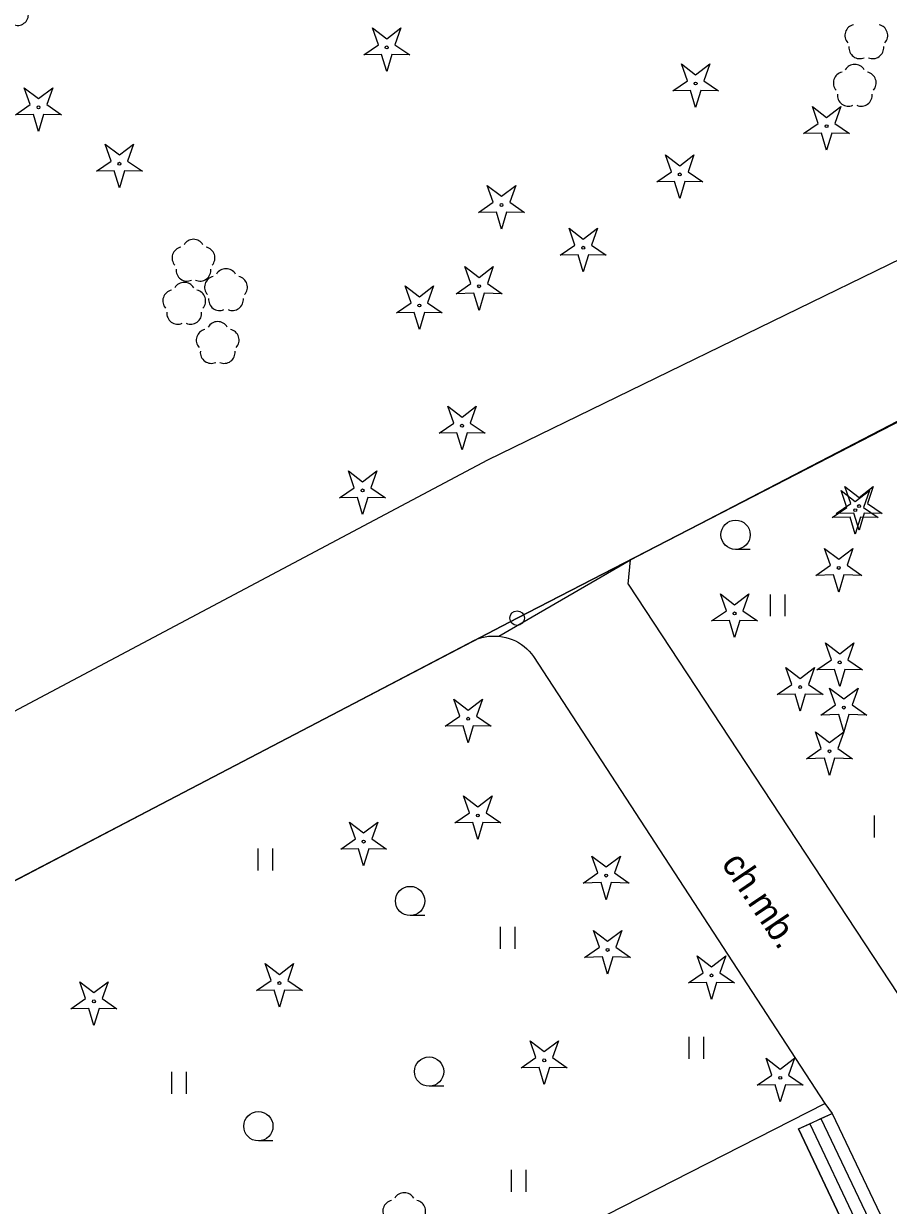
# Model space of a CAD drawing. Extents: x 6434771 to 6436222, y 5663454 to 5664782.
# Drawn here: x 6435344.15 to 6435373.69, y 5664202.81 to 5664243.2 of the extents above; entities that cross this region are included whole.
import ezdxf

# ---------------------------------------------------------------- set-up
doc = ezdxf.new("R2010")
doc.units = 0
for name, color, linetype in [('Warstwa 1', 7, 'Continuous'), ('Warstwa 10', 7, 'Continuous'), ('Warstwa 11', 7, 'Continuous'), ('Warstwa 13', 7, 'Continuous'), ('Warstwa 36', 7, 'Continuous'), ('Warstwa 5', 7, 'Continuous'), ('Warstwa 6', 7, 'Continuous'), ('Warstwa 9', 7, 'Continuous')]:
    doc.layers.add(name, color=color, linetype=linetype)

msp = doc.modelspace()

# ---------------------------------------------------------------- linework, layer by layer
at = {"layer": 'Warstwa 1'}
for p, q in [((6435361.007, 5664222.882), (6435421.317, 5664253.985)), ((6435361.007, 5664222.882), (6435421.317, 5664253.985)), ((6435318.688, 5664200.772), (6435361.007, 5664222.882)), ((6435318.688, 5664200.772), (6435361.007, 5664222.882))]:
    msp.add_line(p, q, dxfattribs=at)
at = {"layer": 'Warstwa 10'}
for points in [[(6435355.767, 5664242.13), (6435356.269, 5664242.477), (6435356.067, 5664243.053), (6435356.552, 5664242.683), (6435357.037, 5664243.053), (6435356.835, 5664242.477), (6435357.337, 5664242.13), (6435356.727, 5664242.144), (6435356.552, 5664241.56), (6435356.377, 5664242.144)], [(6435366.324, 5664240.897), (6435366.826, 5664241.244), (6435366.624, 5664241.82), (6435367.109, 5664241.45), (6435367.594, 5664241.82), (6435367.392, 5664241.244), (6435367.894, 5664240.897), (6435367.284, 5664240.911), (6435367.109, 5664240.327), (6435366.934, 5664240.911)], [(6435343.869, 5664240.084), (6435344.371, 5664240.431), (6435344.169, 5664241.007), (6435344.654, 5664240.637), (6435345.139, 5664241.007), (6435344.937, 5664240.431), (6435345.439, 5664240.084), (6435344.829, 5664240.098), (6435344.654, 5664239.514), (6435344.479, 5664240.098)], [(6435370.798, 5664239.439), (6435371.3, 5664239.786), (6435371.098, 5664240.362), (6435371.583, 5664239.992), (6435372.068, 5664240.362), (6435371.866, 5664239.786), (6435372.368, 5664239.439), (6435371.758, 5664239.453), (6435371.583, 5664238.869), (6435371.408, 5664239.453)], [(6435346.633, 5664238.156), (6435347.135, 5664238.503), (6435346.933, 5664239.079), (6435347.418, 5664238.709), (6435347.903, 5664239.079), (6435347.701, 5664238.503), (6435348.203, 5664238.156), (6435347.593, 5664238.17), (6435347.418, 5664237.586), (6435347.243, 5664238.17)], [(6435365.781, 5664237.789), (6435366.283, 5664238.136), (6435366.081, 5664238.712), (6435366.566, 5664238.342), (6435367.051, 5664238.712), (6435366.849, 5664238.136), (6435367.351, 5664237.789), (6435366.741, 5664237.803), (6435366.566, 5664237.219), (6435366.391, 5664237.803)], [(6435359.689, 5664236.745), (6435360.191, 5664237.092), (6435359.989, 5664237.668), (6435360.474, 5664237.298), (6435360.959, 5664237.668), (6435360.757, 5664237.092), (6435361.259, 5664236.745), (6435360.649, 5664236.759), (6435360.474, 5664236.175), (6435360.299, 5664236.759)], [(6435362.483, 5664235.284), (6435362.985, 5664235.631), (6435362.783, 5664236.207), (6435363.268, 5664235.837), (6435363.753, 5664236.207), (6435363.551, 5664235.631), (6435364.053, 5664235.284), (6435363.443, 5664235.298), (6435363.268, 5664234.714), (6435363.093, 5664235.298)], [(6435358.924, 5664233.97), (6435359.426, 5664234.317), (6435359.224, 5664234.893), (6435359.709, 5664234.523), (6435360.194, 5664234.893), (6435359.992, 5664234.317), (6435360.494, 5664233.97), (6435359.884, 5664233.984), (6435359.709, 5664233.4), (6435359.534, 5664233.984)], [(6435356.883, 5664233.31), (6435357.385, 5664233.657), (6435357.183, 5664234.233), (6435357.668, 5664233.863), (6435358.153, 5664234.233), (6435357.951, 5664233.657), (6435358.453, 5664233.31), (6435357.843, 5664233.324), (6435357.668, 5664232.74), (6435357.493, 5664233.324)], [(6435358.341, 5664229.2), (6435358.843, 5664229.547), (6435358.641, 5664230.123), (6435359.126, 5664229.753), (6435359.611, 5664230.123), (6435359.409, 5664229.547), (6435359.911, 5664229.2), (6435359.301, 5664229.214), (6435359.126, 5664228.63), (6435358.951, 5664229.214)], [(6435354.944, 5664226.991), (6435355.446, 5664227.338), (6435355.244, 5664227.914), (6435355.729, 5664227.544), (6435356.214, 5664227.914), (6435356.012, 5664227.338), (6435356.514, 5664226.991), (6435355.904, 5664227.005), (6435355.729, 5664226.421), (6435355.554, 5664227.005)], [(6435371.909, 5664226.456), (6435372.411, 5664226.803), (6435372.209, 5664227.379), (6435372.694, 5664227.009), (6435373.179, 5664227.379), (6435372.977, 5664226.803), (6435373.479, 5664226.456), (6435372.869, 5664226.47), (6435372.694, 5664225.886), (6435372.519, 5664226.47)], [(6435371.777, 5664226.317), (6435372.279, 5664226.664), (6435372.077, 5664227.24), (6435372.562, 5664226.87), (6435373.047, 5664227.24), (6435372.845, 5664226.664), (6435373.347, 5664226.317), (6435372.737, 5664226.331), (6435372.562, 5664225.747), (6435372.387, 5664226.331)], [(6435371.214, 5664224.344), (6435371.716, 5664224.691), (6435371.514, 5664225.267), (6435371.999, 5664224.897), (6435372.484, 5664225.267), (6435372.282, 5664224.691), (6435372.784, 5664224.344), (6435372.174, 5664224.358), (6435371.999, 5664223.774), (6435371.824, 5664224.358)], [(6435367.655, 5664222.787), (6435368.157, 5664223.134), (6435367.955, 5664223.71), (6435368.44, 5664223.34), (6435368.925, 5664223.71), (6435368.723, 5664223.134), (6435369.225, 5664222.787), (6435368.615, 5664222.801), (6435368.44, 5664222.217), (6435368.265, 5664222.801)], [(6435371.245, 5664221.113), (6435371.747, 5664221.46), (6435371.545, 5664222.036), (6435372.03, 5664221.666), (6435372.515, 5664222.036), (6435372.313, 5664221.46), (6435372.815, 5664221.113), (6435372.205, 5664221.127), (6435372.03, 5664220.543), (6435371.855, 5664221.127)], [(6435369.894, 5664220.269), (6435370.396, 5664220.616), (6435370.194, 5664221.192), (6435370.679, 5664220.822), (6435371.164, 5664221.192), (6435370.962, 5664220.616), (6435371.464, 5664220.269), (6435370.854, 5664220.283), (6435370.679, 5664219.699), (6435370.504, 5664220.283)], [(6435371.386, 5664219.571), (6435371.888, 5664219.918), (6435371.686, 5664220.494), (6435372.171, 5664220.124), (6435372.656, 5664220.494), (6435372.454, 5664219.918), (6435372.956, 5664219.571), (6435372.346, 5664219.585), (6435372.171, 5664219.001), (6435371.996, 5664219.585)], [(6435358.55, 5664219.187), (6435359.052, 5664219.534), (6435358.85, 5664220.11), (6435359.335, 5664219.74), (6435359.82, 5664220.11), (6435359.618, 5664219.534), (6435360.12, 5664219.187), (6435359.51, 5664219.201), (6435359.335, 5664218.617), (6435359.16, 5664219.201)], [(6435370.898, 5664218.077), (6435371.4, 5664218.424), (6435371.198, 5664219), (6435371.683, 5664218.63), (6435372.168, 5664219), (6435371.966, 5664218.424), (6435372.468, 5664218.077), (6435371.858, 5664218.091), (6435371.683, 5664217.507), (6435371.508, 5664218.091)], [(6435358.881, 5664215.882), (6435359.383, 5664216.229), (6435359.181, 5664216.805), (6435359.666, 5664216.435), (6435360.151, 5664216.805), (6435359.949, 5664216.229), (6435360.451, 5664215.882), (6435359.841, 5664215.896), (6435359.666, 5664215.312), (6435359.491, 5664215.896)], [(6435354.98, 5664214.989), (6435355.482, 5664215.336), (6435355.28, 5664215.912), (6435355.765, 5664215.542), (6435356.25, 5664215.912), (6435356.048, 5664215.336), (6435356.55, 5664214.989), (6435355.94, 5664215.003), (6435355.765, 5664214.419), (6435355.59, 5664215.003)], [(6435363.266, 5664213.829), (6435363.768, 5664214.176), (6435363.566, 5664214.752), (6435364.051, 5664214.382), (6435364.536, 5664214.752), (6435364.334, 5664214.176), (6435364.836, 5664213.829), (6435364.226, 5664213.843), (6435364.051, 5664213.259), (6435363.876, 5664213.843)], [(6435363.316, 5664211.288), (6435363.818, 5664211.635), (6435363.616, 5664212.211), (6435364.101, 5664211.841), (6435364.586, 5664212.211), (6435364.384, 5664211.635), (6435364.886, 5664211.288), (6435364.276, 5664211.302), (6435364.101, 5664210.718), (6435363.926, 5664211.302)], [(6435366.865, 5664210.416), (6435367.367, 5664210.763), (6435367.165, 5664211.339), (6435367.65, 5664210.969), (6435368.135, 5664211.339), (6435367.933, 5664210.763), (6435368.435, 5664210.416), (6435367.825, 5664210.43), (6435367.65, 5664209.846), (6435367.475, 5664210.43)], [(6435352.101, 5664210.154), (6435352.603, 5664210.501), (6435352.401, 5664211.077), (6435352.886, 5664210.707), (6435353.371, 5664211.077), (6435353.169, 5664210.501), (6435353.671, 5664210.154), (6435353.061, 5664210.168), (6435352.886, 5664209.584), (6435352.711, 5664210.168)], [(6435345.763, 5664209.531), (6435346.265, 5664209.878), (6435346.063, 5664210.454), (6435346.548, 5664210.084), (6435347.033, 5664210.454), (6435346.831, 5664209.878), (6435347.333, 5664209.531), (6435346.723, 5664209.545), (6435346.548, 5664208.961), (6435346.373, 5664209.545)], [(6435361.15, 5664207.514), (6435361.652, 5664207.861), (6435361.45, 5664208.437), (6435361.935, 5664208.067), (6435362.42, 5664208.437), (6435362.218, 5664207.861), (6435362.72, 5664207.514), (6435362.11, 5664207.528), (6435361.935, 5664206.944), (6435361.76, 5664207.528)], [(6435369.213, 5664206.917), (6435369.715, 5664207.264), (6435369.513, 5664207.84), (6435369.998, 5664207.47), (6435370.483, 5664207.84), (6435370.281, 5664207.264), (6435370.783, 5664206.917), (6435370.173, 5664206.931), (6435369.998, 5664206.347), (6435369.823, 5664206.931)]]:
    msp.add_lwpolyline(points, close=True, dxfattribs=at)
for centre, radius in [((6435356.552, 5664242.385), 0.05), ((6435367.109, 5664241.152), 0.05), ((6435344.654, 5664240.339), 0.05), ((6435371.583, 5664239.694), 0.05), ((6435347.418, 5664238.411), 0.05), ((6435366.566, 5664238.044), 0.05), ((6435360.474, 5664237), 0.05), ((6435363.268, 5664235.539), 0.05), ((6435359.709, 5664234.225), 0.05), ((6435357.668, 5664233.565), 0.05), ((6435359.126, 5664229.455), 0.05), ((6435355.729, 5664227.246), 0.05), ((6435372.562, 5664226.572), 0.05), ((6435372.694, 5664226.711), 0.05), ((6435371.999, 5664224.599), 0.05), ((6435361.007, 5664222.882), 0.25), ((6435368.44, 5664223.042), 0.05), ((6435372.03, 5664221.368), 0.05), ((6435370.679, 5664220.524), 0.05), ((6435372.171, 5664219.826), 0.05), ((6435359.335, 5664219.442), 0.05), ((6435371.683, 5664218.332), 0.05), ((6435359.666, 5664216.137), 0.05), ((6435355.765, 5664215.244), 0.05), ((6435364.051, 5664214.084), 0.05), ((6435364.101, 5664211.543), 0.05), ((6435352.886, 5664210.409), 0.05), ((6435367.65, 5664210.671), 0.05), ((6435346.548, 5664209.786), 0.05), ((6435361.935, 5664207.769), 0.05), ((6435369.998, 5664207.172), 0.05)]:
    msp.add_circle(centre, radius, dxfattribs=at)
at = {"layer": 'Warstwa 11'}
for centre, start, end in [((6435357.151, 5664202.872), 30.1471, 149.8529), ((6435356.794, 5664202.613), 102.1471, 221.8529), ((6435357.508, 5664202.613), 318.1471, 77.8529)]:
    msp.add_arc(centre, 0.375, start, end, dxfattribs=at)
at = {"layer": 'Warstwa 13'}
for centre, start, end in [((6435343.937, 5664243.512), 246.2771, 5.6877), ((6435372.583, 5664242.795), 102.0477, 221.9513), ((6435373.297, 5664242.795), 318.0487, 77.9523), ((6435372.72, 5664242.376), 174.1984, 293.7229), ((6435373.16, 5664242.376), 246.2771, 5.6877), ((6435372.188, 5664241.173), 102.0477, 221.9513), ((6435372.545, 5664241.432), 30.1471, 149.8529), ((6435372.902, 5664241.173), 318.0487, 77.9523), ((6435372.325, 5664240.754), 174.1984, 293.7229), ((6435372.765, 5664240.754), 246.2771, 5.6877), ((6435349.951, 5664235.453), 30.1471, 149.8529), ((6435349.594, 5664235.194), 102.0477, 221.9513), ((6435350.308, 5664235.194), 318.0487, 77.9523), ((6435349.731, 5664234.775), 174.1984, 293.7229), ((6435350.171, 5664234.775), 246.2771, 5.6877), ((6435351.061, 5664234.449), 30.1471, 149.8529), ((6435349.634, 5664233.981), 30.1471, 149.8529), ((6435350.704, 5664234.19), 102.0477, 221.9513), ((6435351.418, 5664234.19), 318.0487, 77.9523), ((6435349.277, 5664233.722), 102.0477, 221.9513), ((6435349.991, 5664233.722), 318.0487, 77.9523), ((6435350.841, 5664233.771), 174.1984, 293.7229), ((6435351.281, 5664233.771), 246.2771, 5.6877), ((6435349.414, 5664233.303), 174.1984, 293.7229), ((6435349.854, 5664233.303), 246.2771, 5.6877), ((6435350.778, 5664232.641), 30.1471, 149.8529), ((6435350.421, 5664232.382), 102.0477, 221.9513), ((6435351.135, 5664232.382), 318.0487, 77.9523), ((6435350.558, 5664231.963), 174.1984, 293.7229), ((6435350.998, 5664231.963), 246.2771, 5.6877)]:
    msp.add_arc(centre, 0.375, start, end, dxfattribs=at)
at = {"layer": 'Warstwa 36'}
for p, q in [((6435371.005, 5664205.605), (6435372.64, 5664202.164)), ((6435371.391, 5664205.777), (6435373.026, 5664202.337))]:
    msp.add_line(p, q, dxfattribs=at)
msp.add_lwpolyline([(6435370.62, 5664205.431), (6435371.777, 5664205.95), (6435373.412, 5664202.51), (6435372.254, 5664201.99)], close=True, dxfattribs=at)
at = {"layer": 'Warstwa 5'}
for p, q in [((6435364.881, 5664224.875), (6435420.535, 5664253.784)), ((6435364.801, 5664224.046), (6435364.881, 5664224.875)), ((6435364.801, 5664224.046), (6435375.682, 5664207.493)), ((6435369.666, 5664222.944), (6435369.666, 5664223.694)), ((6435370.166, 5664222.944), (6435370.166, 5664223.694)), ((6435318.346, 5664200.576), (6435359.578, 5664222.139)), ((6435359.578, 5664222.139), (6435359.688, 5664222.181)), ((6435359.688, 5664222.181), (6435359.801, 5664222.216)), ((6435359.801, 5664222.216), (6435359.916, 5664222.242)), ((6435359.916, 5664222.242), (6435360.033, 5664222.26)), ((6435360.033, 5664222.26), (6435360.151, 5664222.27)), ((6435360.151, 5664222.27), (6435360.269, 5664222.271)), ((6435360.269, 5664222.271), (6435360.387, 5664222.263)), ((6435360.387, 5664222.263), (6435360.504, 5664222.247)), ((6435360.504, 5664222.247), (6435360.62, 5664222.223)), ((6435360.62, 5664222.223), (6435360.733, 5664222.19)), ((6435360.733, 5664222.19), (6435360.844, 5664222.15)), ((6435360.844, 5664222.15), (6435360.952, 5664222.101)), ((6435360.952, 5664222.101), (6435361.056, 5664222.044)), ((6435361.056, 5664222.044), (6435361.155, 5664221.981)), ((6435361.155, 5664221.981), (6435361.25, 5664221.91)), ((6435361.25, 5664221.91), (6435361.34, 5664221.833)), ((6435361.34, 5664221.833), (6435361.423, 5664221.749)), ((6435361.423, 5664221.749), (6435361.5, 5664221.66)), ((6435361.5, 5664221.66), (6435361.571, 5664221.565)), ((6435361.571, 5664221.565), (6435371.518, 5664206.294)), ((6435373.218, 5664215.388), (6435373.218, 5664216.138)), ((6435352.156, 5664214.259), (6435352.156, 5664215.009)), ((6435352.656, 5664214.259), (6435352.656, 5664215.009)), ((6435360.44, 5664211.577), (6435360.44, 5664212.327)), ((6435360.94, 5664211.577), (6435360.94, 5664212.327)), ((6435366.888, 5664207.821), (6435366.888, 5664208.571)), ((6435367.388, 5664207.821), (6435367.388, 5664208.571)), ((6435349.214, 5664206.625), (6435349.214, 5664207.375)), ((6435349.714, 5664206.625), (6435349.714, 5664207.375)), ((6435345.923, 5664193.252), (6435371.518, 5664206.294)), ((6435360.815, 5664203.276), (6435360.815, 5664204.026)), ((6435361.315, 5664203.276), (6435361.315, 5664204.026))]:
    msp.add_line(p, q, dxfattribs=at)
at = {"layer": 'Warstwa 6'}
for p, q in [((6435368.972, 5664225.231), (6435368.472, 5664225.231)), ((6435357.85, 5664212.715), (6435357.35, 5664212.715)), ((6435358.5, 5664206.887), (6435358, 5664206.887)), ((6435352.667, 5664205.017), (6435352.167, 5664205.017))]:
    msp.add_line(p, q, dxfattribs=at)
for points in [[(6435178.594, 5664087.63), (6435208.059, 5664139.966), (6435211.529, 5664146.575), (6435213.022, 5664149.287), (6435225.029, 5664170.493), (6435236.511, 5664189.676), (6435270.202, 5664169.787), (6435274.162, 5664172.249), (6435313.572, 5664197.814), (6435318.688, 5664200.772), (6435361.007, 5664222.882), (6435421.317, 5664253.985), (6435453.652, 5664270.705), (6435505.839, 5664297.445)], [(6435505.839, 5664297.445), (6435453.652, 5664270.705), (6435421.317, 5664253.985), (6435361.007, 5664222.882), (6435318.688, 5664200.772), (6435313.572, 5664197.814), (6435274.162, 5664172.249), (6435270.202, 5664169.787), (6435280.52, 5664163.67), (6435281.9, 5664166), (6435298.18, 5664159.59), (6435302.54, 5664158.4), (6435305.88, 5664157.68), (6435308.29, 5664157.51), (6435327.38, 5664158.24), (6435332.24, 5664155.5), (6435334.23, 5664151.44), (6435337.85, 5664142.17), (6435340.1, 5664138.72), (6435343.09, 5664134.96), (6435346.45, 5664131.64), (6435350.11, 5664128.65), (6435358.36, 5664122.94)]]:
    msp.add_lwpolyline(points, dxfattribs=at)
for centre in [(6435368.472, 5664225.731), (6435357.35, 5664213.215), (6435358, 5664207.387), (6435352.167, 5664205.517)]:
    msp.add_circle(centre, 0.5, dxfattribs=at)
at = {"layer": 'Warstwa 9'}
for p, q in [((6435360.012, 5664228.294), (6435411.902, 5664253.569)), ((6435364.881, 5664224.875), (6435420.535, 5664253.784)), ((6435317.508, 5664205.737), (6435360.012, 5664228.294)), ((6435360.387, 5664222.263), (6435364.881, 5664224.875)), ((6435360.387, 5664222.263), (6435364.881, 5664224.875)), ((6435364.801, 5664224.046), (6435364.881, 5664224.875)), ((6435364.801, 5664224.046), (6435375.682, 5664207.493)), ((6435318.346, 5664200.576), (6435359.578, 5664222.139)), ((6435359.578, 5664222.139), (6435359.688, 5664222.181)), ((6435359.688, 5664222.181), (6435359.801, 5664222.216)), ((6435359.801, 5664222.216), (6435359.916, 5664222.242)), ((6435359.916, 5664222.242), (6435360.033, 5664222.26)), ((6435360.033, 5664222.26), (6435360.151, 5664222.27)), ((6435360.151, 5664222.27), (6435360.269, 5664222.271)), ((6435360.269, 5664222.271), (6435360.387, 5664222.263)), ((6435360.387, 5664222.263), (6435360.504, 5664222.247)), ((6435360.504, 5664222.247), (6435360.62, 5664222.223)), ((6435360.62, 5664222.223), (6435360.733, 5664222.19)), ((6435360.733, 5664222.19), (6435360.844, 5664222.15)), ((6435360.844, 5664222.15), (6435360.952, 5664222.101)), ((6435360.952, 5664222.101), (6435361.056, 5664222.044)), ((6435361.056, 5664222.044), (6435361.155, 5664221.981)), ((6435361.155, 5664221.981), (6435361.25, 5664221.91)), ((6435361.25, 5664221.91), (6435361.34, 5664221.833)), ((6435361.34, 5664221.833), (6435361.423, 5664221.749)), ((6435361.423, 5664221.749), (6435361.5, 5664221.66)), ((6435361.5, 5664221.66), (6435361.571, 5664221.565)), ((6435361.571, 5664221.565), (6435371.518, 5664206.294)), ((6435345.923, 5664193.252), (6435371.518, 5664206.294)), ((6435371.391, 5664205.777), (6435371.777, 5664205.95)), ((6435371.518, 5664206.294), (6435371.777, 5664205.95)), ((6435371.518, 5664206.294), (6435371.777, 5664205.95)), ((6435371.777, 5664205.95), (6435373.412, 5664202.51)), ((6435370.62, 5664205.431), (6435371.006, 5664205.604)), ((6435371.006, 5664205.604), (6435371.391, 5664205.777)), ((6435370.62, 5664205.431), (6435372.254, 5664201.99))]:
    msp.add_line(p, q, dxfattribs=at)

# ---------------------------------------------------------------- texts
msp.add_text('ch.mb.', height=0.9, rotation=304.0114, dxfattribs=at).set_placement((6435367.964, 5664214.491))

doc.saveas('drawing.dxf')
